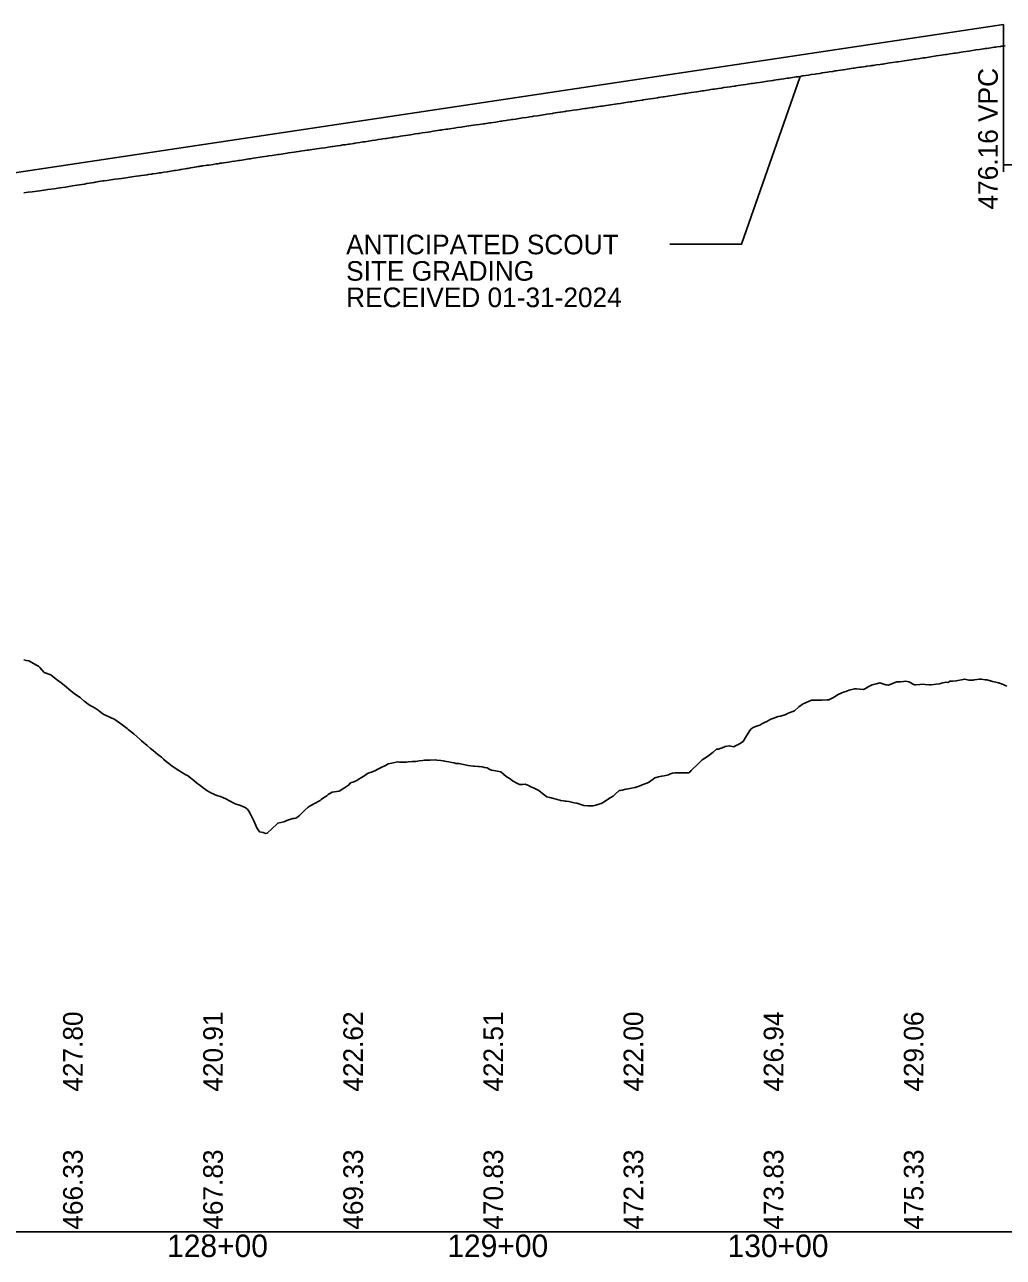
# Model space of a CAD drawing. Extents: x 2017200 to 2047700, y 854850 to 893350.
# Drawn here: x 2022228.3 to 2022577.5, y 865090.9 to 865530.8 of the extents above; entities that cross this region are included whole.
import ezdxf

# ---------------------------------------------------------------- set-up
doc = ezdxf.new("R2010")
doc.units = 0
for name, color, linetype in [('RD_DDB_Profile_Elev', 7, 'Continuous'), ('RD_DDB_Profile_EX', 7, 'Continuous'), ('RD_DDB_Profile_PR', 7, 'Continuous'), ('RD_DDB_StaTX', 7, 'Continuous'), ('RD_DDB_StripGrade', 7, 'Continuous'), ('RD_DDB_VCLbl', 7, 'Continuous'), ('RD_GPK_Profile_Cell', 7, 'Continuous')]:
    doc.layers.add(name, color=color, linetype=linetype)

msp = doc.modelspace()

# ---------------------------------------------------------------- linework, layer by layer
at = {"layer": 'RD_DDB_Profile_Elev'}
for points in [[(2022228.04, 865470.74), (2022229.58, 865470.96), (2022230.93, 865471.15), (2022231.84, 865471.28), (2022232.72, 865471.4), (2022234.46, 865471.63), (2022236.6, 865471.92), (2022238.77, 865472.22), (2022240.88, 865472.56), (2022242.82, 865472.83), (2022245.39, 865473.24), (2022246.86, 865473.45), (2022249.62, 865473.91), (2022250.51, 865474.04), (2022253.07, 865474.47), (2022253.47, 865474.53), (2022255.51, 865474.88), (2022256.23, 865475), (2022256.54, 865475.05), (2022257.7, 865475.22), (2022259.08, 865475.41), (2022260.48, 865475.61), (2022261.76, 865475.79), (2022262.84, 865475.93), (2022263.63, 865476.04), (2022264.34, 865476.14), (2022265.14, 865476.26), (2022266.5, 865476.44), (2022268.17, 865476.67), (2022269.27, 865476.83), (2022270.03, 865476.93), (2022271.07, 865477.08), (2022271.97, 865477.21), (2022272.31, 865477.26), (2022273.55, 865477.44), (2022273.91, 865477.49), (2022275.24, 865477.68), (2022275.85, 865477.77), (2022276.31, 865477.84), (2022277.03, 865477.95), (2022277.93, 865478.09), (2022279.24, 865478.31), (2022279.74, 865478.39), (2022280.99, 865478.59), (2022281.68, 865478.69), (2022282.08, 865478.75), (2022283.62, 865479.01), (2022283.99, 865479.07), (2022285.56, 865479.33), (2022286.09, 865479.42), (2022286.53, 865479.49), (2022287.5, 865479.65), (2022288.33, 865479.8), (2022289.71, 865480.04), (2022290.23, 865480.13), (2022290.56, 865480.18), (2022290.96, 865480.24), (2022291.39, 865480.31), (2022291.76, 865480.36), (2022292.76, 865480.51), (2022293.33, 865480.59), (2022294, 865480.69), (2022295.57, 865480.92), (2022296.64, 865481.07), (2022297.21, 865481.16), (2022297.72, 865481.24), (2022298.08, 865481.29), (2022298.67, 865481.38), (2022299.22, 865481.47), (2022300.21, 865481.62), (2022301.1, 865481.75), (2022302.23, 865481.92), (2022303.28, 865482.09), (2022304.58, 865482.28), (2022304.98, 865482.34), (2022305.81, 865482.47), (2022307.14, 865482.67), (2022308.22, 865482.84), (2022308.86, 865482.94), (2022309.77, 865483.08), (2022310.8, 865483.23), (2022312.37, 865483.47), (2022313.01, 865483.57), (2022314.83, 865483.84), (2022315.24, 865483.91), (2022316.63, 865484.12), (2022317.26, 865484.21), (2022318.57, 865484.41), (2022319.06, 865484.49), (2022320.52, 865484.7), (2022321.99, 865484.93), (2022322.48, 865485), (2022324.4, 865485.28), (2022326.69, 865485.61), (2022328.28, 865485.83), (2022329.04, 865485.94), (2022329.51, 865486.01), (2022330.22, 865486.12), (2022332.45, 865486.44), (2022333.36, 865486.58), (2022334.1, 865486.69), (2022335.4, 865486.87), (2022336.05, 865486.97), (2022336.61, 865487.06), (2022337.99, 865487.25), (2022338.29, 865487.3), (2022339.93, 865487.55), (2022341.03, 865487.7), (2022341.87, 865487.83), (2022342.6, 865487.94), (2022343.81, 865488.12), (2022344.2, 865488.17), (2022345.75, 865488.41), (2022346.11, 865488.46), (2022347.83, 865488.73), (2022348.95, 865488.9), (2022349.64, 865489), (2022350.42, 865489.12), (2022351.58, 865489.3), (2022352.28, 865489.41), (2022353.52, 865489.6), (2022354.5, 865489.75), (2022355.46, 865489.9), (2022356.13, 865490), (2022357.09, 865490.15), (2022357.4, 865490.19), (2022359.35, 865490.49), (2022359.68, 865490.54), (2022360.02, 865490.59), (2022361.29, 865490.79), (2022362.4, 865490.96), (2022363.23, 865491.08), (2022365.17, 865491.38), (2022365.95, 865491.5), (2022367.11, 865491.68), (2022367.7, 865491.77), (2022368.73, 865491.92), (2022369.05, 865491.97), (2022370.12, 865492.14), (2022371.15, 865492.29), (2022372.27, 865492.46), (2022372.98, 865492.57), (2022374.03, 865492.73), (2022374.88, 865492.86), (2022375.54, 865492.96), (2022376.3, 865493.07), (2022376.82, 865493.15), (2022377.2, 865493.21), (2022377.96, 865493.32), (2022378.76, 865493.44), (2022379.23, 865493.51), (2022379.92, 865493.62), (2022380.7, 865493.73), (2022381.53, 865493.85), (2022382.09, 865493.94), (2022382.65, 865494.02), (2022384.02, 865494.22), (2022384.59, 865494.31), (2022386.79, 865494.63), (2022388.47, 865494.88), (2022389.32, 865495), (2022390.41, 865495.16), (2022392.04, 865495.39), (2022392.35, 865495.44), (2022394.32, 865495.72), (2022394.62, 865495.77), (2022396.47, 865496.03), (2022396.83, 865496.09), (2022398.25, 865496.29), (2022398.59, 865496.35), (2022398.99, 865496.41), (2022400.12, 865496.58), (2022400.62, 865496.66), (2022401.54, 865496.8), (2022402.06, 865496.88), (2022402.43, 865496.93), (2022403.53, 865497.1), (2022404, 865497.18), (2022404.73, 865497.29), (2022405.94, 865497.48), (2022407.39, 865497.7), (2022407.89, 865497.78), (2022408.49, 865497.87), (2022409.48, 865498.02), (2022409.83, 865498.07), (2022411.23, 865498.29), (2022412.04, 865498.41), (2022413.99, 865498.71), (2022414.59, 865498.8), (2022415.65, 865498.97), (2022416.63, 865499.12), (2022417.02, 865499.18), (2022417.59, 865499.26), (2022419.23, 865499.51), (2022419.54, 865499.56), (2022421.1, 865499.79), (2022421.48, 865499.85), (2022422.52, 865500.01), (2022423.42, 865500.14), (2022424.04, 865500.22), (2022425.36, 865500.41), (2022426.13, 865500.52), (2022427.3, 865500.69), (2022428.2, 865500.82), (2022428.6, 865500.88), (2022429.24, 865500.97), (2022430.7, 865501.18), (2022431.24, 865501.26), (2022431.79, 865501.34), (2022433.13, 865501.53), (2022433.84, 865501.63), (2022434.42, 865501.72), (2022435.07, 865501.82), (2022437.31, 865502.14), (2022438.16, 865502.27), (2022438.95, 865502.38), (2022439.68, 865502.49), (2022440.89, 865502.67), (2022442.03, 865502.84), (2022442.84, 865502.96), (2022443.49, 865503.06), (2022444.36, 865503.19), (2022444.78, 865503.25), (2022446.11, 865503.46), (2022446.72, 865503.55), (2022448.71, 865503.86), (2022449.04, 865503.91), (2022450.6, 865504.15), (2022451.5, 865504.29), (2022452.54, 865504.45), (2022454.04, 865504.68), (2022454.49, 865504.75), (2022456.09, 865505), (2022456.43, 865505.05), (2022458.5, 865505.37), (2022460.31, 865505.65), (2022461.49, 865505.83), (2022462.25, 865505.94), (2022463.06, 865506.07), (2022463.63, 865506.15), (2022464.19, 865506.24), (2022465.35, 865506.41), (2022466.15, 865506.54), (2022468.08, 865506.83), (2022468.9, 865506.95), (2022470.02, 865507.12), (2022470.5, 865507.19), (2022471.96, 865507.42), (2022473.1, 865507.59), (2022473.9, 865507.71), (2022474.44, 865507.79), (2022475.84, 865508), (2022476.91, 865508.16), (2022477.79, 865508.29), (2022479, 865508.47), (2022480.01, 865508.63), (2022480.6, 865508.72), (2022481.67, 865508.88), (2022482.03, 865508.93), (2022483.68, 865509.18), (2022485.64, 865509.47), (2022487.49, 865509.74), (2022488, 865509.82), (2022489.44, 865510.03), (2022490.48, 865510.18), (2022491.38, 865510.31), (2022493.32, 865510.59), (2022495.32, 865510.88), (2022495.77, 865510.95), (2022497.2, 865511.15), (2022497.63, 865511.21), (2022498.21, 865511.3), (2022499.14, 865511.44), (2022499.74, 865511.53), (2022500.39, 865511.63), (2022501.09, 865511.73), (2022501.57, 865511.8), (2022502.22, 865511.9), (2022503.03, 865512.02), (2022503.61, 865512.11), (2022504.2, 865512.2), (2022504.99, 865512.32), (2022505.85, 865512.46), (2022506.91, 865512.62), (2022507.92, 865512.78), (2022508.9, 865512.93), (2022510.3, 865513.14), (2022510.79, 865513.22), (2022512, 865513.4), (2022512.83, 865513.53), (2022514.77, 865513.83), (2022515.4, 865513.93), (2022516.62, 865514.11), (2022517.48, 865514.24), (2022517.89, 865514.3), (2022518.56, 865514.41), (2022520.19, 865514.65), (2022520.5, 865514.7), (2022522.48, 865515), (2022523.97, 865515.22), (2022524.39, 865515.28), (2022525.46, 865515.43), (2022526.33, 865515.56), (2022526.77, 865515.62), (2022528.38, 865515.85), (2022528.8, 865515.91), (2022530.21, 865516.11), (2022530.61, 865516.17), (2022531.13, 865516.25), (2022531.62, 865516.32), (2022532.15, 865516.39), (2022533.51, 865516.59), (2022534.09, 865516.68), (2022534.46, 865516.73), (2022536.24, 865516.98), (2022536.97, 865517.1), (2022537.98, 865517.25), (2022539.53, 865517.47), (2022539.92, 865517.53), (2022540.79, 865517.66), (2022542.07, 865517.85), (2022543.8, 865518.11), (2022544.56, 865518.22), (2022545.74, 865518.4), (2022546.29, 865518.49), (2022546.99, 865518.59), (2022547.69, 865518.69), (2022548.87, 865518.88), (2022549.31, 865518.94), (2022549.63, 865518.99), (2022551.57, 865519.29), (2022553.58, 865519.6), (2022555.45, 865519.89), (2022556.2, 865520), (2022556.83, 865520.09), (2022557.39, 865520.18), (2022558.35, 865520.33), (2022559.34, 865520.48), (2022560.13, 865520.6), (2022560.46, 865520.65), (2022561.28, 865520.77), (2022562.45, 865520.95), (2022563.22, 865521.06), (2022565.16, 865521.35), (2022565.83, 865521.45), (2022567.1, 865521.64), (2022567.74, 865521.74), (2022569.04, 865521.93), (2022570.45, 865522.14), (2022570.99, 865522.22), (2022571.61, 865522.31), (2022573.03, 865522.52), (2022574.23, 865522.7), (2022574.87, 865522.79), (2022575.35, 865522.86), (2022576.45, 865523.02), (2022576.81, 865523.08), (2022577.3, 865523.15), (2022578.18, 865523.27)], [(2022458.48, 865452.4), (2022484.08, 865452.4), (2022504.99, 865512.32)]]:
    msp.add_lwpolyline(points, dxfattribs=at)
at = {"layer": 'RD_DDB_Profile_EX'}
msp.add_lwpolyline([(2022227.96, 865304.06), (2022228.92, 865303.87), (2022229.74, 865303.76), (2022232.57, 865302.19), (2022233.18, 865301.83), (2022233.69, 865301.32), (2022235.3, 865299.6), (2022237.64, 865298.77), (2022239.56, 865297.25), (2022241.81, 865295.55), (2022245.53, 865292.44), (2022245.94, 865292.11), (2022246.42, 865291.74), (2022248.07, 865290.7), (2022249.48, 865289.37), (2022250.2, 865288.85), (2022251.04, 865288.23), (2022253.43, 865286.86), (2022254.46, 865286.13), (2022255.66, 865285.22), (2022256.58, 865284.61), (2022257.38, 865284.28), (2022260.27, 865282.89), (2022260.84, 865282.57), (2022261.33, 865282.23), (2022262.97, 865281.01), (2022264.89, 865279.58), (2022265.28, 865279.27), (2022267.23, 865277.66), (2022269.5, 865275.67), (2022270.03, 865275.21), (2022271.97, 865273.51), (2022273.16, 865272.47), (2022273.61, 865272.11), (2022274.14, 865271.7), (2022275.85, 865270.35), (2022277.08, 865269.33), (2022277.8, 865268.71), (2022278.83, 865267.82), (2022279.74, 865267.11), (2022280.96, 865266.14), (2022281.68, 865265.67), (2022283.62, 865264.39), (2022284.27, 865264.06), (2022284.82, 865263.61), (2022285.56, 865263.25), (2022286.4, 865262.84), (2022287.5, 865261.95), (2022288.66, 865261.03), (2022289.65, 865260.25), (2022291.39, 865258.91), (2022292.47, 865258.07), (2022292.81, 865257.82), (2022293.33, 865257.49), (2022294.95, 865256.49), (2022295.27, 865256.36), (2022296.26, 865255.95), (2022297.21, 865255.57), (2022298.2, 865255.34), (2022299.24, 865254.82), (2022300.02, 865254.54), (2022301.38, 865253.75), (2022303.2, 865252.82), (2022303.76, 865252.63), (2022304.98, 865252.24), (2022305.33, 865252.12), (2022306.92, 865251.38), (2022307.48, 865251.11), (2022307.82, 865250.82), (2022308.28, 865250.1), (2022308.86, 865249.01), (2022309.97, 865246.93), (2022310.8, 865245), (2022311.18, 865244.14), (2022312.12, 865242.7), (2022312.75, 865242.59), (2022313.43, 865242.47), (2022314.27, 865242.19), (2022314.86, 865242.23), (2022316.63, 865243.9), (2022318.18, 865245.36), (2022318.67, 865245.78), (2022320.74, 865246.27), (2022322.45, 865246.96), (2022322.9, 865247.09), (2022323.99, 865247.46), (2022324.4, 865247.53), (2022325.06, 865247.64), (2022325.78, 865248.08), (2022326.34, 865248.61), (2022328.28, 865250.45), (2022329.4, 865251.51), (2022330.22, 865251.99), (2022332.16, 865253.12), (2022332.96, 865253.59), (2022333.72, 865253.97), (2022334.1, 865254.25), (2022334.9, 865254.84), (2022336.05, 865255.59), (2022336.53, 865256.04), (2022338.07, 865256.83), (2022340.51, 865257.23), (2022341.87, 865258.12), (2022342.42, 865258.48), (2022343.81, 865259.38), (2022344.6, 865260.22), (2022345.75, 865260.63), (2022346.22, 865260.79), (2022346.79, 865261.09), (2022347.13, 865261.23), (2022347.7, 865261.6), (2022348.52, 865262.15), (2022349.64, 865262.87), (2022350.63, 865263.51), (2022351.16, 865263.78), (2022351.58, 865263.92), (2022352.05, 865264.08), (2022353.52, 865264.6), (2022354.12, 865264.95), (2022355.46, 865265.65), (2022357.02, 865266.46), (2022358, 865266.94), (2022359.35, 865267.29), (2022361.29, 865267.7), (2022362.14, 865267.55), (2022363.23, 865267.6), (2022364.48, 865267.64), (2022365.17, 865267.71), (2022366.55, 865267.86), (2022367.11, 865267.86), (2022367.91, 865267.86), (2022369.05, 865268.02), (2022370.32, 865268.14), (2022371, 865268.29), (2022371.33, 865268.33), (2022372.5, 865268.33), (2022372.94, 865268.34), (2022374.88, 865268.37), (2022375.41, 865268.33), (2022376.82, 865268.14), (2022377.63, 865268.03), (2022378.12, 865267.95), (2022378.76, 865267.84), (2022379.65, 865267.7), (2022380.7, 865267.52), (2022381.49, 865267.39), (2022382.09, 865267.17), (2022382.65, 865267.12), (2022383.25, 865267.07), (2022384.86, 865266.8), (2022386.55, 865266.43), (2022388.47, 865266.22), (2022388.79, 865266.16), (2022389.99, 865266.1), (2022390.41, 865266.04), (2022391.55, 865265.89), (2022392.35, 865265.74), (2022393.28, 865265.57), (2022394.29, 865265.01), (2022394.88, 865264.69), (2022396.24, 865264.48), (2022396.93, 865264.38), (2022398.19, 865264.1), (2022400.12, 865262.43), (2022401.5, 865261.61), (2022402.31, 865260.94), (2022404.09, 865260.01), (2022404.8, 865259.61), (2022405.94, 865259.67), (2022406.85, 865259.72), (2022408.08, 865259.24), (2022409.12, 865258.69), (2022409.83, 865258.4), (2022411.77, 865257.47), (2022413.71, 865255.98), (2022414.62, 865255.28), (2022415.65, 865255), (2022416.94, 865254.65), (2022417.88, 865254.34), (2022418.26, 865254.22), (2022419.19, 865254.04), (2022419.54, 865253.97), (2022420.56, 865253.75), (2022421.13, 865253.7), (2022421.48, 865253.65), (2022422.48, 865253.51), (2022423.42, 865253.31), (2022424.37, 865253.11), (2022425.36, 865252.94), (2022427.86, 865252.13), (2022429.24, 865252.05), (2022430.82, 865251.97), (2022431.19, 865252.06), (2022432.12, 865252.28), (2022433.13, 865252.57), (2022434.03, 865252.83), (2022434.44, 865253.06), (2022435.07, 865253.45), (2022435.55, 865253.74), (2022437.23, 865254.82), (2022438.23, 865255.51), (2022438.95, 865256.16), (2022440.43, 865257.47), (2022440.89, 865257.54), (2022441.45, 865257.62), (2022442.84, 865257.93), (2022443.62, 865258.11), (2022444.32, 865258.24), (2022444.78, 865258.31), (2022446.15, 865258.51), (2022446.8, 865258.76), (2022448.12, 865259.29), (2022448.66, 865259.5), (2022449.97, 865260.01), (2022450.87, 865260.35), (2022452.54, 865261.58), (2022453.14, 865262.02), (2022453.57, 865262.15), (2022454.49, 865262.36), (2022455.62, 865262.61), (2022456.43, 865262.76), (2022458, 865263.13), (2022458.37, 865263.27), (2022459.45, 865263.68), (2022460.39, 865263.84), (2022462.25, 865263.78), (2022462.79, 865263.84), (2022463.41, 865263.73), (2022464.19, 865263.74), (2022465.19, 865263.75), (2022465.73, 865264.2), (2022466.14, 865264.6), (2022466.75, 865265.22), (2022468.08, 865266.5), (2022468.86, 865267.26), (2022470.02, 865268.48), (2022471.99, 865269.59), (2022473.95, 865271.17), (2022475.11, 865272.18), (2022475.84, 865272.23), (2022477.79, 865272.97), (2022478.23, 865273.13), (2022479.73, 865273.44), (2022481.33, 865273.08), (2022481.67, 865273.26), (2022483.61, 865274.3), (2022484.1, 865274.56), (2022484.64, 865274.91), (2022485.55, 865276.4), (2022487.1, 865278.9), (2022487.54, 865279.49), (2022488.27, 865280), (2022489.44, 865280.41), (2022490.63, 865280.84), (2022491.38, 865281.22), (2022492.05, 865281.57), (2022493.32, 865282.23), (2022493.72, 865282.43), (2022494.54, 865282.96), (2022495.26, 865283.2), (2022497.2, 865283.85), (2022498.03, 865284.05), (2022499.14, 865284.38), (2022499.54, 865284.49), (2022499.88, 865284.66), (2022500.43, 865284.94), (2022501.09, 865285.19), (2022503.03, 865285.95), (2022504.57, 865287.38), (2022504.97, 865287.66), (2022506.02, 865288.41), (2022506.91, 865288.79), (2022508.26, 865289.37), (2022509.09, 865289.66), (2022509.63, 865289.7), (2022510.79, 865289.67), (2022512.32, 865289.67), (2022512.74, 865289.7), (2022514.68, 865289.84), (2022515.21, 865289.88), (2022516.62, 865290.53), (2022517.3, 865290.85), (2022518.56, 865291.7), (2022519.88, 865292.33), (2022520.5, 865292.56), (2022521.31, 865292.85), (2022522.46, 865293.32), (2022524.39, 865293.73), (2022525.05, 865293.73), (2022526.33, 865293.59), (2022527.66, 865293.47), (2022528.27, 865293.86), (2022529.22, 865294.47), (2022530.68, 865295.16), (2022532.15, 865295.53), (2022533.48, 865295.87), (2022534.09, 865295.67), (2022535.53, 865295.21), (2022536.04, 865295.15), (2022536.51, 865295.1), (2022537.98, 865295.68), (2022539.55, 865296.29), (2022539.92, 865296.28), (2022540.84, 865296.26), (2022541.86, 865296.38), (2022542.57, 865296.47), (2022543.8, 865296.22), (2022545.74, 865295.18), (2022546.19, 865295.14), (2022547.69, 865295.31), (2022548.88, 865295.39), (2022549.63, 865295.33), (2022551.07, 865295.22), (2022551.72, 865295.19), (2022553.51, 865295.43), (2022554.66, 865295.58), (2022555.45, 865295.75), (2022557.03, 865296.1), (2022557.68, 865296.02), (2022558.47, 865296.52), (2022559.34, 865296.54), (2022560.69, 865296.57), (2022561.28, 865296.69), (2022562.53, 865296.94), (2022563.22, 865297.11), (2022563.71, 865297.23), (2022565.16, 865296.89), (2022566.72, 865296.87), (2022567.1, 865296.94), (2022568.08, 865297.13), (2022569.04, 865297.17), (2022569.73, 865297.2), (2022570.99, 865297.03), (2022571.64, 865296.94), (2022572.93, 865296.62), (2022573.69, 865296.41), (2022574.87, 865296.12), (2022575.74, 865295.91), (2022576.81, 865295.56), (2022578.75, 865294.69)], dxfattribs=at)
at = {"layer": 'RD_DDB_Profile_PR'}
msp.add_line((2021850, 865421.65), (2022577.5, 865530.78), dxfattribs=at)
at = {"layer": 'RD_DDB_VCLbl'}
for p, q in [((2022577.5, 865478.28), (2022577.5, 865530.78)), ((2022577.5, 865480.78), (2023082.5, 865480.78))]:
    msp.add_line(p, q, dxfattribs=at)
at = {"layer": 'RD_GPK_Profile_Cell'}
msp.add_line((2020500, 865100), (2029700, 865100), dxfattribs=at)

# ---------------------------------------------------------------- texts
at = {"layer": 'RD_DDB_Profile_Elev'}
for s, p in [('ANTICIPATED SCOUT', (2022343, 865448.82)), ('SITE GRADING', (2022343, 865439.39)), ('RECEIVED 01-31-2024', (2022343, 865429.96))]:
    msp.add_text(s, height=7, dxfattribs=at).set_placement(p)
at = {"layer": 'RD_DDB_StaTX'}
for s, p in [('128+00', (2022279.1, 865091)), ('128+00', (2022279.1, 865091)), ('129+00', (2022379.1, 865091)), ('129+00', (2022379.1, 865091)), ('130+00', (2022479.1, 865091)), ('130+00', (2022479.1, 865091))]:
    msp.add_text(s, height=8, dxfattribs=at).set_placement(p)
at = {"layer": 'RD_DDB_StripGrade'}
for s, p in [('476.16 VPC', (2022575.52, 865464.83)), ('427.80', (2022249, 865150)), ('420.91', (2022299, 865150)), ('422.62', (2022349, 865150)), ('422.51', (2022399, 865150)), ('422.00', (2022449, 865150)), ('426.94', (2022499, 865150)), ('429.06', (2022549, 865150)), ('466.33', (2022249, 865100.75)), ('467.83', (2022299, 865100.75)), ('469.33', (2022349, 865100.75)), ('470.83', (2022399, 865100.75)), ('472.33', (2022449, 865100.75)), ('473.83', (2022499, 865100.75)), ('475.33', (2022549, 865100.75))]:
    msp.add_text(s, height=7, rotation=90, dxfattribs=at).set_placement(p)

doc.saveas('drawing.dxf')
